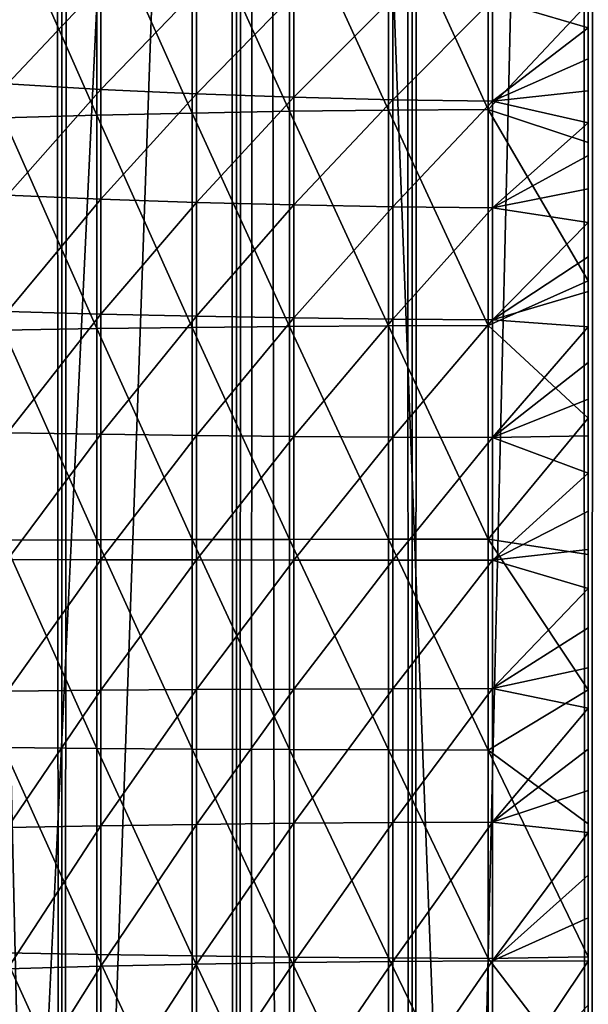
# Model space of a CAD drawing. Header units: millimetres. Extents: x -46 to 46, y -9 to 3208.
# Tile 281 of 401: x -1.36 to 0, y 35.48 to 37.83. Entities that reach past the tile are written whole.
import ezdxf

# ---------------------------------------------------------------- set-up
doc = ezdxf.new("R2010")
doc.units = ezdxf.units.MM
doc.header["$LTSCALE"] = 65.185185
for name, color, linetype in [('18', 7, 'CONTINUOUS'), ('19', 7, 'CONTINUOUS'), ('28', 7, 'CONTINUOUS'), ('30', 7, 'CONTINUOUS'), ('31', 7, 'CONTINUOUS'), ('32', 7, 'CONTINUOUS'), ('33', 7, 'CONTINUOUS')]:
    doc.layers.add(name, color=color, linetype=linetype)

msp = doc.modelspace()

# ---------------------------------------------------------------- linework, layer by layer
at = {"layer": '18', "color": 7, "linetype": 'CONTINUOUS'}
for points in [[(-1.6689, 11.3, 65.312), (-1.2563, 11.3, 65.394), (-1.6689, 1111.3, 65.312), (-1.6689, 11.3, 65.312)], [(-1.6689, 1111.3, 65.312), (-1.2563, 11.3, 65.394), (-1.2563, 1111.3, 65.394), (-1.6689, 1111.3, 65.312)], [(-1.2563, 11.3, 50.606), (-1.6689, 11.3, 50.688), (-1.2563, 1111.3, 50.606), (-1.2563, 11.3, 50.606)], [(-1.2563, 1111.3, 50.606), (-1.6689, 11.3, 50.688), (-1.6689, 1111.3, 50.688), (-1.2563, 1111.3, 50.606)], [(-1.2563, 11.3, 65.394), (-0.8397, 11.3, 65.4528), (-1.2563, 1111.3, 65.394), (-1.2563, 11.3, 65.394)], [(-1.2563, 1111.3, 65.394), (-0.8397, 11.3, 65.4528), (-0.8397, 1111.3, 65.4528), (-1.2563, 1111.3, 65.394)], [(-0.8397, 11.3, 50.5472), (-1.2563, 11.3, 50.606), (-0.8397, 1111.3, 50.5472), (-0.8397, 11.3, 50.5472)], [(-0.8397, 1111.3, 50.5472), (-1.2563, 11.3, 50.606), (-1.2563, 1111.3, 50.606), (-0.8397, 1111.3, 50.5472)], [(-0.8397, 11.3, 65.4528), (-0.4205, 11.3, 65.4882), (-0.8397, 1111.3, 65.4528), (-0.8397, 11.3, 65.4528)], [(-0.8397, 1111.3, 65.4528), (-0.4205, 11.3, 65.4882), (-0.4205, 1111.3, 65.4882), (-0.8397, 1111.3, 65.4528)], [(-0.4205, 11.3, 50.5118), (-0.8397, 11.3, 50.5472), (-0.4205, 1111.3, 50.5118), (-0.4205, 11.3, 50.5118)], [(-0.4205, 1111.3, 50.5118), (-0.8397, 11.3, 50.5472), (-0.8397, 1111.3, 50.5472), (-0.4205, 1111.3, 50.5118)], [(0, 11.3, 65.5), (0, 1111.3, 65.5), (-0.4205, 1111.3, 65.4882), (0, 11.3, 65.5)], [(-0.4205, 11.3, 65.4882), (0, 11.3, 65.5), (-0.4205, 1111.3, 65.4882), (-0.4205, 11.3, 65.4882)], [(0, 11.3, 50.5), (-0.4205, 11.3, 50.5118), (0, 1111.3, 50.5), (0, 11.3, 50.5)], [(0, 1111.3, 50.5), (-0.4205, 11.3, 50.5118), (-0.4205, 1111.3, 50.5118), (0, 1111.3, 50.5)]]:
    msp.add_3dface(points, dxfattribs=at)
at = {"layer": '19', "color": 7, "linetype": 'CONTINUOUS'}
for points in [[(0, 1111.3, 65.5), (0, 11.3, 65.5), (0.4205, 11.3, 65.4882), (0, 1111.3, 65.5)], [(0, 1111.3, 65.5), (0.4205, 11.3, 65.4882), (0.4205, 1111.3, 65.4882), (0, 1111.3, 65.5)], [(0, 11.3, 50.5), (0, 1111.3, 50.5), (0.4205, 1111.3, 50.5118), (0, 11.3, 50.5)], [(0.4205, 11.3, 50.5118), (0, 11.3, 50.5), (0.4205, 1111.3, 50.5118), (0.4205, 11.3, 50.5118)]]:
    msp.add_3dface(points, dxfattribs=at)
at = {"layer": '28', "color": 7, "linetype": 'CONTINUOUS'}
for points in [[(-0.7126, 38.1289, 53.4283), (-0.7126, 37.6093, 53.3813), (-0.945, 38.1228, 53.4846), (-0.7126, 38.1289, 53.4283)], [(-0.4768, 38.1333, 53.3879), (-0.4768, 37.6122, 53.3407), (-0.7126, 38.1289, 53.4283), (-0.4768, 38.1333, 53.3879)], [(-0.7126, 38.1289, 53.4283), (-0.4768, 37.6122, 53.3407), (-0.7126, 37.6093, 53.3813), (-0.7126, 38.1289, 53.4283)], [(-0.2389, 38.136, 53.3635), (-0.2389, 37.6139, 53.3163), (-0.4768, 38.1333, 53.3879), (-0.2389, 38.136, 53.3635)], [(-0.4768, 38.1333, 53.3879), (-0.2389, 37.6139, 53.3163), (-0.4768, 37.6122, 53.3407), (-0.4768, 38.1333, 53.3879)], [(-0.2389, 38.136, 53.3635), (0, 37.8676, 53.3287), (-0.2389, 37.6139, 53.3163), (-0.2389, 38.136, 53.3635)], [(-1.173, 38.1149, 53.5566), (-1.173, 37.6, 53.5101), (-1.3955, 38.1054, 53.6439), (-1.173, 38.1149, 53.5566)], [(-1.3955, 38.1054, 53.6439), (-1.173, 37.6, 53.5101), (-1.3955, 37.5936, 53.5977), (-1.3955, 38.1054, 53.6439)], [(-0.945, 38.1228, 53.4846), (-0.945, 37.6052, 53.4378), (-1.173, 38.1149, 53.5566), (-0.945, 38.1228, 53.4846)], [(-1.173, 38.1149, 53.5566), (-0.945, 37.6052, 53.4378), (-1.173, 37.6, 53.5101), (-1.173, 38.1149, 53.5566)], [(-0.945, 38.1228, 53.4846), (-0.7126, 37.6093, 53.3813), (-0.945, 37.6052, 53.4378), (-0.945, 38.1228, 53.4846)], [(-1.3859, 37.9285, 60.1073), (-1.3859, 37.6745, 60.064), (-1.1631, 37.9121, 60.1929), (-1.3859, 37.9285, 60.1073)], [(-1.1631, 37.9121, 60.1929), (-1.3859, 37.6745, 60.064), (-1.1631, 37.6617, 60.1502), (-1.1631, 37.9121, 60.1929)], [(-1.1631, 37.9121, 60.1929), (-1.1631, 37.6617, 60.1502), (-0.9349, 37.8985, 60.2633), (-1.1631, 37.9121, 60.1929)], [(-0.9349, 37.8985, 60.2633), (-1.1631, 37.6617, 60.1502), (-0.9349, 37.6511, 60.2212), (-0.9349, 37.8985, 60.2633)], [(-0.9349, 37.8985, 60.2633), (-0.9349, 37.6511, 60.2212), (-0.7023, 37.8879, 60.3183), (-0.9349, 37.8985, 60.2633)], [(-0.7023, 37.8879, 60.3183), (-0.9349, 37.6511, 60.2212), (-0.7023, 37.6428, 60.2765), (-0.7023, 37.8879, 60.3183)], [(-0.7023, 37.8879, 60.3183), (-0.7023, 37.6428, 60.2765), (-0.4664, 37.8804, 60.3575), (-0.7023, 37.8879, 60.3183)], [(-0.4664, 37.8804, 60.3575), (-0.7023, 37.6428, 60.2765), (-0.4664, 37.6369, 60.3161), (-0.4664, 37.8804, 60.3575)], [(-0.4664, 37.8804, 60.3575), (-0.4664, 37.6369, 60.3161), (-0.2284, 37.8759, 60.3809), (-0.4664, 37.8804, 60.3575)], [(-0.2284, 37.8759, 60.3809), (-0.4664, 37.6369, 60.3161), (-0.2284, 37.6334, 60.3396), (-0.2284, 37.8759, 60.3809)], [(0, 37.8823, 60.3897), (-0.2284, 37.8759, 60.3809), (0, 37.8088, 60.376), (0, 37.8823, 60.3897)], [(-0.2284, 37.8759, 60.3809), (-0.2284, 37.6334, 60.3396), (0, 37.8088, 60.376), (-0.2284, 37.8759, 60.3809)], [(0, 37.8676, 53.3287), (0, 37.5347, 53.3026), (-0.2389, 37.6139, 53.3163), (0, 37.8676, 53.3287)], [(0, 37.8088, 60.376), (-0.2284, 37.6334, 60.3396), (0, 37.7342, 60.363), (0, 37.8088, 60.376)], [(0, 37.7342, 60.363), (-0.2284, 37.6334, 60.3396), (0, 37.6585, 60.3509), (0, 37.7342, 60.363)], [(-1.3859, 37.6745, 60.064), (-1.3859, 37.409, 60.0298), (-1.1631, 37.6617, 60.1502), (-1.3859, 37.6745, 60.064)], [(-1.1631, 37.6617, 60.1502), (-1.3859, 37.409, 60.0298), (-1.1631, 37.3996, 60.1165), (-1.1631, 37.6617, 60.1502)], [(-1.1631, 37.6617, 60.1502), (-1.1631, 37.3996, 60.1165), (-0.9349, 37.6511, 60.2212), (-1.1631, 37.6617, 60.1502)], [(0, 37.6585, 60.3509), (-0.2284, 37.6334, 60.3396), (0, 37.5816, 60.3396), (0, 37.6585, 60.3509)], [(-0.9349, 37.6511, 60.2212), (-1.1631, 37.3996, 60.1165), (-0.9349, 37.3918, 60.1878), (-0.9349, 37.6511, 60.2212)], [(-0.9349, 37.6511, 60.2212), (-0.9349, 37.3918, 60.1878), (-0.7023, 37.6428, 60.2765), (-0.9349, 37.6511, 60.2212)], [(-0.7023, 37.6428, 60.2765), (-0.9349, 37.3918, 60.1878), (-0.7023, 37.3857, 60.2435), (-0.7023, 37.6428, 60.2765)], [(-0.7023, 37.6428, 60.2765), (-0.7023, 37.3857, 60.2435), (-0.4664, 37.6369, 60.3161), (-0.7023, 37.6428, 60.2765)], [(-0.4664, 37.6369, 60.3161), (-0.7023, 37.3857, 60.2435), (-0.4664, 37.3814, 60.2832), (-0.4664, 37.6369, 60.3161)], [(-0.4664, 37.6369, 60.3161), (-0.4664, 37.3814, 60.2832), (-0.2284, 37.6334, 60.3396), (-0.4664, 37.6369, 60.3161)], [(-0.4768, 37.6122, 53.3407), (-0.4768, 37.0969, 53.3124), (-0.7126, 37.6093, 53.3813), (-0.4768, 37.6122, 53.3407)], [(-0.2389, 37.6139, 53.3163), (-0.2389, 37.0978, 53.2879), (-0.4768, 37.6122, 53.3407), (-0.2389, 37.6139, 53.3163)], [(-0.4768, 37.6122, 53.3407), (-0.2389, 37.0978, 53.2879), (-0.4768, 37.0969, 53.3124), (-0.4768, 37.6122, 53.3407)], [(-0.2284, 37.6334, 60.3396), (-0.4664, 37.3814, 60.2832), (-0.2284, 37.3788, 60.3068), (-0.2284, 37.6334, 60.3396)], [(0, 37.5347, 53.3026), (0, 37.2043, 53.2842), (-0.2389, 37.6139, 53.3163), (0, 37.5347, 53.3026)], [(-0.2389, 37.6139, 53.3163), (0, 37.2043, 53.2842), (-0.2389, 37.0978, 53.2879), (-0.2389, 37.6139, 53.3163)], [(-0.2284, 37.6334, 60.3396), (-0.2284, 37.3788, 60.3068), (0, 37.5816, 60.3396), (-0.2284, 37.6334, 60.3396)], [(-1.173, 37.6, 53.5101), (-1.173, 37.0904, 53.4821), (-1.3955, 37.5936, 53.5977), (-1.173, 37.6, 53.5101)], [(-1.3955, 37.5936, 53.5977), (-1.173, 37.0904, 53.4821), (-1.3955, 37.087, 53.5698), (-1.3955, 37.5936, 53.5977)], [(-0.945, 37.6052, 53.4378), (-0.945, 37.0932, 53.4097), (-1.173, 37.6, 53.5101), (-0.945, 37.6052, 53.4378)], [(-1.173, 37.6, 53.5101), (-0.945, 37.0932, 53.4097), (-1.173, 37.0904, 53.4821), (-1.173, 37.6, 53.5101)], [(-0.7126, 37.6093, 53.3813), (-0.7126, 37.0953, 53.353), (-0.945, 37.6052, 53.4378), (-0.7126, 37.6093, 53.3813)], [(-0.945, 37.6052, 53.4378), (-0.7126, 37.0953, 53.353), (-0.945, 37.0932, 53.4097), (-0.945, 37.6052, 53.4378)], [(-0.7126, 37.6093, 53.3813), (-0.4768, 37.0969, 53.3124), (-0.7126, 37.0953, 53.353), (-0.7126, 37.6093, 53.3813)], [(0, 37.5816, 60.3396), (-0.2284, 37.3788, 60.3068), (0, 37.5035, 60.3291), (0, 37.5816, 60.3396)], [(0, 37.5035, 60.3291), (-0.2284, 37.3788, 60.3068), (0, 37.4242, 60.3194), (0, 37.5035, 60.3291)], [(0, 37.4242, 60.3194), (-0.2284, 37.3788, 60.3068), (0, 37.3437, 60.3106), (0, 37.4242, 60.3194)], [(-1.3859, 37.409, 60.0298), (-1.3859, 37.1314, 60.0048), (-1.1631, 37.3996, 60.1165), (-1.3859, 37.409, 60.0298)], [(-1.1631, 37.3996, 60.1165), (-1.3859, 37.1314, 60.0048), (-1.1631, 37.1251, 60.0918), (-1.1631, 37.3996, 60.1165)], [(-1.1631, 37.3996, 60.1165), (-1.1631, 37.1251, 60.0918), (-0.9349, 37.3918, 60.1878), (-1.1631, 37.3996, 60.1165)], [(-0.9349, 37.3918, 60.1878), (-1.1631, 37.1251, 60.0918), (-0.9349, 37.1199, 60.1633), (-0.9349, 37.3918, 60.1878)], [(-0.9349, 37.3918, 60.1878), (-0.9349, 37.1199, 60.1633), (-0.7023, 37.3857, 60.2435), (-0.9349, 37.3918, 60.1878)], [(-0.7023, 37.3857, 60.2435), (-0.9349, 37.1199, 60.1633), (-0.7023, 37.1159, 60.2191), (-0.7023, 37.3857, 60.2435)], [(-0.7023, 37.3857, 60.2435), (-0.7023, 37.1159, 60.2191), (-0.4664, 37.3814, 60.2832), (-0.7023, 37.3857, 60.2435)], [(-0.4664, 37.3814, 60.2832), (-0.7023, 37.1159, 60.2191), (-0.4664, 37.113, 60.259), (-0.4664, 37.3814, 60.2832)], [(-0.4664, 37.3814, 60.2832), (-0.4664, 37.113, 60.259), (-0.2284, 37.3788, 60.3068), (-0.4664, 37.3814, 60.2832)], [(-0.2284, 37.3788, 60.3068), (-0.4664, 37.113, 60.259), (-0.2284, 37.1113, 60.2827), (-0.2284, 37.3788, 60.3068)], [(-0.2284, 37.3788, 60.3068), (-0.2284, 37.1113, 60.2827), (0, 37.3437, 60.3106), (-0.2284, 37.3788, 60.3068)], [(0, 37.3437, 60.3106), (-0.2284, 37.1113, 60.2827), (0, 37.2619, 60.3025), (0, 37.3437, 60.3106)], [(0, 37.2619, 60.3025), (-0.2284, 37.1113, 60.2827), (0, 37.1789, 60.2954), (0, 37.2619, 60.3025)], [(0, 37.2043, 53.2842), (0, 36.8763, 53.2729), (-0.2389, 37.0978, 53.2879), (0, 37.2043, 53.2842)], [(0, 37.1789, 60.2954), (-0.2284, 37.1113, 60.2827), (0, 37.0947, 60.289), (0, 37.1789, 60.2954)], [(-1.3859, 37.1314, 60.0048), (-1.3859, 36.8415, 59.9889), (-1.1631, 37.1251, 60.0918), (-1.3859, 37.1314, 60.0048)], [(-1.1631, 37.1251, 60.0918), (-1.3859, 36.8415, 59.9889), (-1.1631, 36.8381, 60.076), (-1.1631, 37.1251, 60.0918)], [(-1.1631, 37.1251, 60.0918), (-1.1631, 36.8381, 60.076), (-0.9349, 37.1199, 60.1633), (-1.1631, 37.1251, 60.0918)], [(-0.9349, 37.1199, 60.1633), (-1.1631, 36.8381, 60.076), (-0.9349, 36.8354, 60.1477), (-0.9349, 37.1199, 60.1633)], [(-0.9349, 37.1199, 60.1633), (-0.9349, 36.8354, 60.1477), (-0.7023, 37.1159, 60.2191), (-0.9349, 37.1199, 60.1633)], [(-0.7126, 37.0953, 53.353), (-0.7126, 36.5874, 53.3416), (-0.945, 37.0932, 53.4097), (-0.7126, 37.0953, 53.353)], [(-0.7023, 37.1159, 60.2191), (-0.9349, 36.8354, 60.1477), (-0.7023, 36.8333, 60.2037), (-0.7023, 37.1159, 60.2191)], [(-0.4768, 37.0969, 53.3124), (-0.4768, 36.5877, 53.301), (-0.7126, 37.0953, 53.353), (-0.4768, 37.0969, 53.3124)], [(-0.7126, 37.0953, 53.353), (-0.4768, 36.5877, 53.301), (-0.7126, 36.5874, 53.3416), (-0.7126, 37.0953, 53.353)], [(-0.7023, 37.1159, 60.2191), (-0.7023, 36.8333, 60.2037), (-0.4664, 37.113, 60.259), (-0.7023, 37.1159, 60.2191)], [(-0.4664, 37.113, 60.259), (-0.7023, 36.8333, 60.2037), (-0.4664, 36.8317, 60.2436), (-0.4664, 37.113, 60.259)], [(-0.2389, 37.0978, 53.2879), (-0.2389, 36.5878, 53.2765), (-0.4768, 37.0969, 53.3124), (-0.2389, 37.0978, 53.2879)], [(-0.4768, 37.0969, 53.3124), (-0.2389, 36.5878, 53.2765), (-0.4768, 36.5877, 53.301), (-0.4768, 37.0969, 53.3124)], [(-0.4664, 37.113, 60.259), (-0.4664, 36.8317, 60.2436), (-0.2284, 37.1113, 60.2827), (-0.4664, 37.113, 60.259)], [(-0.2284, 37.1113, 60.2827), (-0.4664, 36.8317, 60.2436), (-0.2284, 36.8308, 60.2673), (-0.2284, 37.1113, 60.2827)], [(-0.2389, 37.0978, 53.2879), (0, 36.8763, 53.2729), (-0.2389, 36.5878, 53.2765), (-0.2389, 37.0978, 53.2879)], [(-0.2284, 37.1113, 60.2827), (-0.2284, 36.8308, 60.2673), (0, 37.0947, 60.289), (-0.2284, 37.1113, 60.2827)], [(0, 37.0947, 60.289), (-0.2284, 36.8308, 60.2673), (0, 37.0092, 60.2835), (0, 37.0947, 60.289)], [(-1.173, 37.0904, 53.4821), (-1.173, 36.5864, 53.4707), (-1.3955, 37.087, 53.5698), (-1.173, 37.0904, 53.4821)], [(-1.3955, 37.087, 53.5698), (-1.173, 36.5864, 53.4707), (-1.3955, 36.5858, 53.5586), (-1.3955, 37.087, 53.5698)], [(-0.945, 37.0932, 53.4097), (-0.945, 36.587, 53.3983), (-1.173, 37.0904, 53.4821), (-0.945, 37.0932, 53.4097)], [(-1.173, 37.0904, 53.4821), (-0.945, 36.587, 53.3983), (-1.173, 36.5864, 53.4707), (-1.173, 37.0904, 53.4821)], [(-0.945, 37.0932, 53.4097), (-0.7126, 36.5874, 53.3416), (-0.945, 36.587, 53.3983), (-0.945, 37.0932, 53.4097)], [(0, 37.0092, 60.2835), (-0.2284, 36.8308, 60.2673), (0, 36.9224, 60.2788), (0, 37.0092, 60.2835)], [(0, 36.9224, 60.2788), (-0.2284, 36.8308, 60.2673), (0, 36.8345, 60.2749), (0, 36.9224, 60.2788)], [(0, 36.8763, 53.2729), (0, 36.551, 53.2681), (-0.2389, 36.5878, 53.2765), (0, 36.8763, 53.2729)], [(-1.3859, 36.8415, 59.9889), (-1.3859, 36.5394, 59.9821), (-1.1631, 36.8381, 60.076), (-1.3859, 36.8415, 59.9889)], [(-1.1631, 36.8381, 60.076), (-1.3859, 36.5394, 59.9821), (-1.1631, 36.5388, 60.0693), (-1.1631, 36.8381, 60.076)], [(-1.1631, 36.8381, 60.076), (-1.1631, 36.5388, 60.0693), (-0.9349, 36.8354, 60.1477), (-1.1631, 36.8381, 60.076)], [(-0.9349, 36.8354, 60.1477), (-1.1631, 36.5388, 60.0693), (-0.9349, 36.5383, 60.141), (-0.9349, 36.8354, 60.1477)], [(-0.9349, 36.8354, 60.1477), (-0.9349, 36.5383, 60.141), (-0.7023, 36.8333, 60.2037), (-0.9349, 36.8354, 60.1477)], [(-0.7023, 36.8333, 60.2037), (-0.9349, 36.5383, 60.141), (-0.7023, 36.5379, 60.197), (-0.7023, 36.8333, 60.2037)], [(-0.7023, 36.8333, 60.2037), (-0.7023, 36.5379, 60.197), (-0.4664, 36.8317, 60.2436), (-0.7023, 36.8333, 60.2037)], [(-0.4664, 36.8317, 60.2436), (-0.7023, 36.5379, 60.197), (-0.4664, 36.5376, 60.237), (-0.4664, 36.8317, 60.2436)], [(-0.4664, 36.8317, 60.2436), (-0.4664, 36.5376, 60.237), (-0.2284, 36.8308, 60.2673), (-0.4664, 36.8317, 60.2436)], [(-0.2284, 36.8308, 60.2673), (-0.4664, 36.5376, 60.237), (-0.2284, 36.5374, 60.2607), (-0.2284, 36.8308, 60.2673)], [(0, 36.8345, 60.2749), (-0.2284, 36.8308, 60.2673), (0, 36.7452, 60.2719), (0, 36.8345, 60.2749)], [(-0.2284, 36.8308, 60.2673), (-0.2284, 36.5374, 60.2607), (0, 36.7452, 60.2719), (-0.2284, 36.8308, 60.2673)], [(0, 36.7452, 60.2719), (-0.2284, 36.5374, 60.2607), (0, 36.6548, 60.2697), (0, 36.7452, 60.2719)], [(0, 36.6548, 60.2697), (-0.2284, 36.5374, 60.2607), (0, 36.5631, 60.2684), (0, 36.6548, 60.2697)], [(-1.173, 36.5864, 53.4707), (-1.173, 36.0883, 53.4743), (-1.3955, 36.5858, 53.5586), (-1.173, 36.5864, 53.4707)], [(-1.3955, 36.5858, 53.5586), (-1.173, 36.0883, 53.4743), (-1.3955, 36.0901, 53.5621), (-1.3955, 36.5858, 53.5586)], [(-0.945, 36.587, 53.3983), (-0.945, 36.0868, 53.4019), (-1.173, 36.5864, 53.4707), (-0.945, 36.587, 53.3983)], [(-1.173, 36.5864, 53.4707), (-0.945, 36.0868, 53.4019), (-1.173, 36.0883, 53.4743), (-1.173, 36.5864, 53.4707)], [(-0.7126, 36.5874, 53.3416), (-0.7126, 36.0856, 53.3452), (-0.945, 36.587, 53.3983), (-0.7126, 36.5874, 53.3416)], [(-0.945, 36.587, 53.3983), (-0.7126, 36.0856, 53.3452), (-0.945, 36.0868, 53.4019), (-0.945, 36.587, 53.3983)], [(-0.4768, 36.5877, 53.301), (-0.4768, 36.0847, 53.3045), (-0.7126, 36.5874, 53.3416), (-0.4768, 36.5877, 53.301)], [(-0.7126, 36.5874, 53.3416), (-0.4768, 36.0847, 53.3045), (-0.7126, 36.0856, 53.3452), (-0.7126, 36.5874, 53.3416)], [(-0.2389, 36.5878, 53.2765), (-0.2389, 36.0842, 53.2801), (-0.4768, 36.5877, 53.301), (-0.2389, 36.5878, 53.2765)], [(-0.4768, 36.5877, 53.301), (-0.2389, 36.0842, 53.2801), (-0.4768, 36.0847, 53.3045), (-0.4768, 36.5877, 53.301)], [(0, 36.551, 53.2681), (0, 36.2282, 53.2694), (-0.2389, 36.5878, 53.2765), (0, 36.551, 53.2681)], [(-0.2389, 36.5878, 53.2765), (0, 36.2282, 53.2694), (-0.2389, 36.0842, 53.2801), (-0.2389, 36.5878, 53.2765)], [(0, 36.5631, 60.2684), (-0.2284, 36.5374, 60.2607), (0, 36.4702, 60.2679), (0, 36.5631, 60.2684)], [(-1.3859, 36.5394, 59.9821), (-1.3859, 36.2253, 59.9844), (-1.1631, 36.5388, 60.0693), (-1.3859, 36.5394, 59.9821)], [(-1.1631, 36.5388, 60.0693), (-1.3859, 36.2253, 59.9844), (-1.1631, 36.2272, 60.0716), (-1.1631, 36.5388, 60.0693)], [(-1.1631, 36.5388, 60.0693), (-1.1631, 36.2272, 60.0716), (-0.9349, 36.5383, 60.141), (-1.1631, 36.5388, 60.0693)], [(-0.9349, 36.5383, 60.141), (-1.1631, 36.2272, 60.0716), (-0.9349, 36.2287, 60.1433), (-0.9349, 36.5383, 60.141)], [(-0.9349, 36.5383, 60.141), (-0.9349, 36.2287, 60.1433), (-0.7023, 36.5379, 60.197), (-0.9349, 36.5383, 60.141)], [(-0.7023, 36.5379, 60.197), (-0.9349, 36.2287, 60.1433), (-0.7023, 36.2299, 60.1992), (-0.7023, 36.5379, 60.197)], [(-0.7023, 36.5379, 60.197), (-0.7023, 36.2299, 60.1992), (-0.4664, 36.5376, 60.237), (-0.7023, 36.5379, 60.197)], [(-0.4664, 36.5376, 60.237), (-0.7023, 36.2299, 60.1992), (-0.4664, 36.2307, 60.2392), (-0.4664, 36.5376, 60.237)], [(-0.4664, 36.5376, 60.237), (-0.4664, 36.2307, 60.2392), (-0.2284, 36.5374, 60.2607), (-0.4664, 36.5376, 60.237)], [(-0.2284, 36.5374, 60.2607), (-0.4664, 36.2307, 60.2392), (-0.2284, 36.2312, 60.263), (-0.2284, 36.5374, 60.2607)], [(-0.2284, 36.5374, 60.2607), (-0.2284, 36.2312, 60.263), (0, 36.4702, 60.2679), (-0.2284, 36.5374, 60.2607)], [(0, 36.4702, 60.2679), (-0.2284, 36.2312, 60.263), (0, 36.3761, 60.2683), (0, 36.4702, 60.2679)], [(0, 36.3761, 60.2683), (-0.2284, 36.2312, 60.263), (0, 36.2807, 60.2695), (0, 36.3761, 60.2683)], [(0, 36.2807, 60.2695), (-0.2284, 36.2312, 60.263), (0, 36.1841, 60.2715), (0, 36.2807, 60.2695)], [(-1.3859, 36.2253, 59.9844), (-1.3859, 35.8994, 59.9956), (-1.1631, 36.2272, 60.0716), (-1.3859, 36.2253, 59.9844)], [(-1.1631, 36.2272, 60.0716), (-1.3859, 35.8994, 59.9956), (-1.1631, 35.9035, 60.0826), (-1.1631, 36.2272, 60.0716)], [(-1.1631, 36.2272, 60.0716), (-1.1631, 35.9035, 60.0826), (-0.9349, 36.2287, 60.1433), (-1.1631, 36.2272, 60.0716)], [(-0.9349, 36.2287, 60.1433), (-1.1631, 35.9035, 60.0826), (-0.9349, 35.9068, 60.1543), (-0.9349, 36.2287, 60.1433)], [(-0.9349, 36.2287, 60.1433), (-0.9349, 35.9068, 60.1543), (-0.7023, 36.2299, 60.1992), (-0.9349, 36.2287, 60.1433)], [(-0.7023, 36.2299, 60.1992), (-0.9349, 35.9068, 60.1543), (-0.7023, 35.9094, 60.2102), (-0.7023, 36.2299, 60.1992)], [(-0.7023, 36.2299, 60.1992), (-0.7023, 35.9094, 60.2102), (-0.4664, 36.2307, 60.2392), (-0.7023, 36.2299, 60.1992)], [(-0.4664, 36.2307, 60.2392), (-0.7023, 35.9094, 60.2102), (-0.4664, 35.9113, 60.2501), (-0.4664, 36.2307, 60.2392)], [(-0.4664, 36.2307, 60.2392), (-0.4664, 35.9113, 60.2501), (-0.2284, 36.2312, 60.263), (-0.4664, 36.2307, 60.2392)], [(-0.2284, 36.2312, 60.263), (-0.4664, 35.9113, 60.2501), (-0.2284, 35.9124, 60.2739), (-0.2284, 36.2312, 60.263)], [(0, 36.2282, 53.2694), (0, 35.9081, 53.2764), (-0.2389, 36.0842, 53.2801), (0, 36.2282, 53.2694)], [(-0.2284, 36.2312, 60.263), (-0.2284, 35.9124, 60.2739), (0, 36.1841, 60.2715), (-0.2284, 36.2312, 60.263)], [(0, 36.1841, 60.2715), (-0.2284, 35.9124, 60.2739), (0, 36.0864, 60.2744), (0, 36.1841, 60.2715)], [(-1.173, 36.0883, 53.4743), (-1.173, 35.596, 53.491), (-1.3955, 36.0901, 53.5621), (-1.173, 36.0883, 53.4743)], [(-1.3955, 36.0901, 53.5621), (-1.173, 35.596, 53.491), (-1.3955, 35.6001, 53.5787), (-1.3955, 36.0901, 53.5621)], [(-0.945, 36.0868, 53.4019), (-0.945, 35.5927, 53.4187), (-1.173, 36.0883, 53.4743), (-0.945, 36.0868, 53.4019)], [(-1.173, 36.0883, 53.4743), (-0.945, 35.5927, 53.4187), (-1.173, 35.596, 53.491), (-1.173, 36.0883, 53.4743)], [(-0.7126, 36.0856, 53.3452), (-0.7126, 35.59, 53.362), (-0.945, 36.0868, 53.4019), (-0.7126, 36.0856, 53.3452)], [(-0.945, 36.0868, 53.4019), (-0.7126, 35.59, 53.362), (-0.945, 35.5927, 53.4187), (-0.945, 36.0868, 53.4019)], [(-0.4768, 36.0847, 53.3045), (-0.4768, 35.5881, 53.3214), (-0.7126, 36.0856, 53.3452), (-0.4768, 36.0847, 53.3045)], [(-0.7126, 36.0856, 53.3452), (-0.4768, 35.5881, 53.3214), (-0.7126, 35.59, 53.362), (-0.7126, 36.0856, 53.3452)], [(-0.2389, 36.0842, 53.2801), (-0.2389, 35.587, 53.297), (-0.4768, 36.0847, 53.3045), (-0.2389, 36.0842, 53.2801)], [(-0.4768, 36.0847, 53.3045), (-0.2389, 35.587, 53.297), (-0.4768, 35.5881, 53.3214), (-0.4768, 36.0847, 53.3045)], [(0, 35.9081, 53.2764), (0, 35.5906, 53.2886), (-0.2389, 36.0842, 53.2801), (0, 35.9081, 53.2764)], [(-0.2389, 36.0842, 53.2801), (0, 35.5906, 53.2886), (-0.2389, 35.587, 53.297), (-0.2389, 36.0842, 53.2801)], [(0, 36.0864, 60.2744), (-0.2284, 35.9124, 60.2739), (0, 35.9874, 60.278), (0, 36.0864, 60.2744)], [(0, 35.9874, 60.278), (-0.2284, 35.9124, 60.2739), (0, 35.8873, 60.2825), (0, 35.9874, 60.278)], [(-1.3859, 35.8994, 59.9956), (-1.3859, 35.5621, 60.0153), (-1.1631, 35.9035, 60.0826), (-1.3859, 35.8994, 59.9956)], [(-1.1631, 35.9035, 60.0826), (-1.3859, 35.5621, 60.0153), (-1.1631, 35.5681, 60.1022), (-1.1631, 35.9035, 60.0826)], [(-1.1631, 35.9035, 60.0826), (-1.1631, 35.5681, 60.1022), (-0.9349, 35.9068, 60.1543), (-1.1631, 35.9035, 60.0826)], [(-0.9349, 35.9068, 60.1543), (-1.1631, 35.5681, 60.1022), (-0.9349, 35.5731, 60.1738), (-0.9349, 35.9068, 60.1543)], [(-0.9349, 35.9068, 60.1543), (-0.9349, 35.5731, 60.1738), (-0.7023, 35.9094, 60.2102), (-0.9349, 35.9068, 60.1543)], [(-0.7023, 35.9094, 60.2102), (-0.9349, 35.5731, 60.1738), (-0.7023, 35.577, 60.2296), (-0.7023, 35.9094, 60.2102)], [(-0.7023, 35.9094, 60.2102), (-0.7023, 35.577, 60.2296), (-0.4664, 35.9113, 60.2501), (-0.7023, 35.9094, 60.2102)], [(-0.4664, 35.9113, 60.2501), (-0.7023, 35.577, 60.2296), (-0.4664, 35.5798, 60.2695), (-0.4664, 35.9113, 60.2501)], [(-0.4664, 35.9113, 60.2501), (-0.4664, 35.5798, 60.2695), (-0.2284, 35.9124, 60.2739), (-0.4664, 35.9113, 60.2501)], [(-0.2284, 35.9124, 60.2739), (-0.4664, 35.5798, 60.2695), (-0.2284, 35.5814, 60.2932), (-0.2284, 35.9124, 60.2739)], [(-0.2284, 35.9124, 60.2739), (-0.2284, 35.5814, 60.2932), (0, 35.8873, 60.2825), (-0.2284, 35.9124, 60.2739)], [(0, 35.8873, 60.2825), (-0.2284, 35.5814, 60.2932), (0, 35.786, 60.2878), (0, 35.8873, 60.2825)], [(0, 35.786, 60.2878), (-0.2284, 35.5814, 60.2932), (0, 35.6836, 60.2939), (0, 35.786, 60.2878)], [(0, 35.6836, 60.2939), (-0.2284, 35.5814, 60.2932), (0, 35.58, 60.3008), (0, 35.6836, 60.2939)], [(-1.173, 35.596, 53.491), (-1.173, 35.1096, 53.5194), (-1.3955, 35.6001, 53.5787), (-1.173, 35.596, 53.491)], [(-1.3955, 35.6001, 53.5787), (-1.173, 35.1096, 53.5194), (-1.3955, 35.1157, 53.607), (-1.3955, 35.6001, 53.5787)], [(-0.945, 35.5927, 53.4187), (-0.945, 35.1046, 53.4471), (-1.173, 35.596, 53.491), (-0.945, 35.5927, 53.4187)], [(-1.173, 35.596, 53.491), (-0.945, 35.1046, 53.4471), (-1.173, 35.1096, 53.5194), (-1.173, 35.596, 53.491)], [(-0.7126, 35.59, 53.362), (-0.7126, 35.1006, 53.3906), (-0.945, 35.5927, 53.4187), (-0.7126, 35.59, 53.362)], [(-0.945, 35.5927, 53.4187), (-0.7126, 35.1006, 53.3906), (-0.945, 35.1046, 53.4471), (-0.945, 35.5927, 53.4187)], [(-0.4768, 35.5881, 53.3214), (-0.4768, 35.0978, 53.35), (-0.7126, 35.59, 53.362), (-0.4768, 35.5881, 53.3214)], [(-0.7126, 35.59, 53.362), (-0.4768, 35.0978, 53.35), (-0.7126, 35.1006, 53.3906), (-0.7126, 35.59, 53.362)], [(0, 35.5906, 53.2886), (0, 35.2757, 53.3056), (-0.2389, 35.587, 53.297), (0, 35.5906, 53.2886)], [(-1.3859, 35.5621, 60.0153), (-1.3859, 35.2137, 60.0432), (-1.1631, 35.5681, 60.1022), (-1.3859, 35.5621, 60.0153)], [(-1.1631, 35.5681, 60.1022), (-1.3859, 35.2137, 60.0432), (-1.1631, 35.2215, 60.13), (-1.1631, 35.5681, 60.1022)], [(-1.1631, 35.5681, 60.1022), (-1.1631, 35.2215, 60.13), (-0.9349, 35.5731, 60.1738), (-1.1631, 35.5681, 60.1022)], [(-0.9349, 35.5731, 60.1738), (-1.1631, 35.2215, 60.13), (-0.9349, 35.228, 60.2014), (-0.9349, 35.5731, 60.1738)], [(-0.9349, 35.5731, 60.1738), (-0.9349, 35.228, 60.2014), (-0.7023, 35.577, 60.2296), (-0.9349, 35.5731, 60.1738)], [(-0.7023, 35.577, 60.2296), (-0.9349, 35.228, 60.2014), (-0.7023, 35.233, 60.2572), (-0.7023, 35.577, 60.2296)], [(-0.7023, 35.577, 60.2296), (-0.7023, 35.233, 60.2572), (-0.4664, 35.5798, 60.2695), (-0.7023, 35.577, 60.2296)], [(-0.4664, 35.5798, 60.2695), (-0.7023, 35.233, 60.2572), (-0.4664, 35.2366, 60.297), (-0.4664, 35.5798, 60.2695)], [(-0.2389, 35.587, 53.297), (-0.2389, 35.0961, 53.3256), (-0.4768, 35.5881, 53.3214), (-0.2389, 35.587, 53.297)], [(-0.4768, 35.5881, 53.3214), (-0.2389, 35.0961, 53.3256), (-0.4768, 35.0978, 53.35), (-0.4768, 35.5881, 53.3214)], [(-0.4664, 35.5798, 60.2695), (-0.4664, 35.2366, 60.297), (-0.2284, 35.5814, 60.2932), (-0.4664, 35.5798, 60.2695)], [(-0.2284, 35.5814, 60.2932), (-0.4664, 35.2366, 60.297), (-0.2284, 35.2387, 60.3207), (-0.2284, 35.5814, 60.2932)], [(-0.2389, 35.587, 53.297), (0, 35.2757, 53.3056), (-0.2389, 35.0961, 53.3256), (-0.2389, 35.587, 53.297)], [(-0.2284, 35.5814, 60.2932), (-0.2284, 35.2387, 60.3207), (0, 35.58, 60.3008), (-0.2284, 35.5814, 60.2932)], [(0, 35.58, 60.3008), (-0.2284, 35.2387, 60.3207), (0, 35.4753, 60.3084), (0, 35.58, 60.3008)]]:
    msp.add_3dface(points, dxfattribs=at)
at = {"layer": '30', "color": 7, "linetype": 'CONTINUOUS'}
for points in [[(-1.5992, 45.7105, -43.7587), (-0.7997, 45.7105, -43.7806), (-2.4357, 11.3105, -44.9232), (-1.5992, 45.7105, -43.7587)], [(-2.4357, 11.3105, -44.9232), (-0.7997, 45.7105, -43.7806), (-0.8122, 11.3105, -44.9818), (-2.4357, 11.3105, -44.9232)], [(-0.7997, 45.7105, -43.7806), (0, 45.7105, -43.7879), (-0.8122, 11.3105, -44.9818), (-0.7997, 45.7105, -43.7806)], [(-0.8122, 11.3105, -44.9818), (0, 45.7105, -43.7879), (0.8122, 11.3105, -44.9818), (-0.8122, 11.3105, -44.9818)], [(0, 45.7105, -43.7879), (0.7997, 45.7105, -43.7806), (0.8122, 11.3105, -44.9818), (0, 45.7105, -43.7879)]]:
    msp.add_3dface(points, dxfattribs=at)
at = {"layer": '31', "color": 7, "linetype": 'CONTINUOUS'}
for points in [[(-0.8122, 11.3105, 44.9818), (-1.5992, 45.7105, 43.7587), (-2.4357, 11.3105, 44.9232), (-0.8122, 11.3105, 44.9818)], [(-0.7997, 45.7105, 43.7806), (-1.5992, 45.7105, 43.7587), (-0.8122, 11.3105, 44.9818), (-0.7997, 45.7105, 43.7806)], [(0, 45.7105, 43.7879), (-0.7997, 45.7105, 43.7806), (-0.8122, 11.3105, 44.9818), (0, 45.7105, 43.7879)], [(0.8122, 11.3105, 44.9818), (0, 45.7105, 43.7879), (-0.8122, 11.3105, 44.9818), (0.8122, 11.3105, 44.9818)]]:
    msp.add_3dface(points, dxfattribs=at)
at = {"layer": '32', "color": 7, "linetype": 'CONTINUOUS'}
for points in [[(-0.7646, 45.7314, -41.3693), (-2.2927, 45.7314, -41.3128), (-0.7345, 25.7686, -39.2714), (-0.7646, 45.7314, -41.3693)], [(-0.7345, 25.7686, -39.2714), (-2.2927, 45.7314, -41.3128), (-1.4687, 25.7686, -39.2508), (-0.7345, 25.7686, -39.2714)], [(0.7646, 45.7314, -41.3693), (-0.7646, 45.7314, -41.3693), (0, 25.7686, -39.2782), (0.7646, 45.7314, -41.3693)], [(0, 25.7686, -39.2782), (-0.7646, 45.7314, -41.3693), (-0.7345, 25.7686, -39.2714), (0, 25.7686, -39.2782)], [(0.7345, 25.7686, -39.2714), (0.7646, 45.7314, -41.3693), (0, 25.7686, -39.2782), (0.7345, 25.7686, -39.2714)]]:
    msp.add_3dface(points, dxfattribs=at)
at = {"layer": '33', "color": 7, "linetype": 'CONTINUOUS'}
for points in [[(-2.2927, 45.7314, 41.3128), (-0.7646, 45.7314, 41.3693), (-1.4687, 25.7686, 39.2508), (-2.2927, 45.7314, 41.3128)], [(-1.4687, 25.7686, 39.2508), (-0.7646, 45.7314, 41.3693), (-0.7345, 25.7686, 39.2714), (-1.4687, 25.7686, 39.2508)], [(-0.7646, 45.7314, 41.3693), (0.7646, 45.7314, 41.3693), (0, 25.7686, 39.2782), (-0.7646, 45.7314, 41.3693)], [(-0.7345, 25.7686, 39.2714), (-0.7646, 45.7314, 41.3693), (0, 25.7686, 39.2782), (-0.7345, 25.7686, 39.2714)]]:
    msp.add_3dface(points, dxfattribs=at)

doc.saveas('drawing.dxf')
